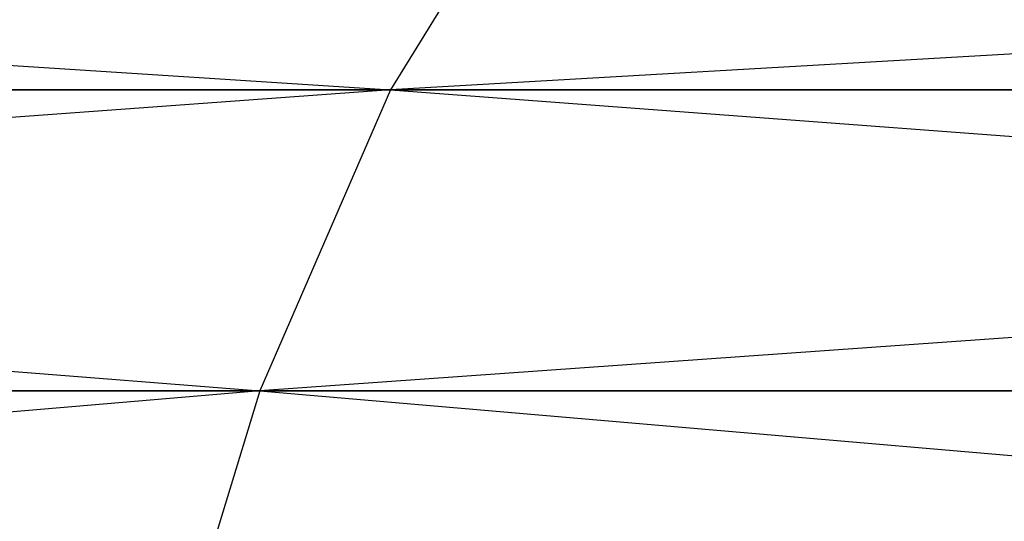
# Model space of a CAD drawing. Extents: x 0.1 to 26.3, y 0 to 13.2.
# Tile 308 of 656: x 2.93009 to 2.93815, y 13.2372 to 13.24131. Entities that reach past the tile are written whole.
import ezdxf

# ---------------------------------------------------------------- set-up
doc = ezdxf.new("R2010")
doc.units = 0
doc.header["$LTSCALE"] = 2.54
doc.layers.get('0').update_dxf_attribs({"color": 13, "linetype": 'CONTINUOUS'})

# ---------------------------------------------------------------- blocks, each defined once
blk = doc.blocks.new('POJEMNIK_NA_R_CZNIKI_PAPIE')
at = {"color": 0}
for p, q in [((2.9019695, 13.2427338, 29.274353), (2.9331274, 13.2407333, 29.2940491)), ((2.9019695, 13.2427338, 18.974353), (2.9331274, 13.2407333, 18.9940475)), ((2.9343664, 13.2427338, 29.2914734), (2.9331274, 13.2407333, 29.2940491)), ((2.9343664, 13.2427338, 28.4085266), (2.9331274, 13.2407333, 28.4059509)), ((2.9679523, 13.2427338, 28.3938721), (2.9331274, 13.2407333, 28.4059509)), ((2.9343664, 13.2427338, 18.9914749), (2.9331274, 13.2407333, 18.9940475)), ((2.9343664, 13.2427338, 18.1085251), (2.9331274, 13.2407333, 18.1059525)), ((2.9679523, 13.2427338, 18.0938721), (2.9331274, 13.2407333, 18.1059525)), ((2.9331274, 13.2407333, 28.4059509), (2.899309, 13.238269, 28.4210388)), ((2.9331274, 13.2407333, 18.1059525), (2.899309, 13.238269, 18.1210388)), ((2.9331274, 13.2407333, 29.2940491), (2.9005415, 13.2407333, 29.276825)), ((2.9005415, 13.2407333, 29.276825), (2.9320578, 13.238269, 29.2962677)), ((2.9005415, 13.2407333, 28.423175), (2.9331274, 13.2407333, 28.4059509)), ((2.9331274, 13.2407333, 18.9940475), (2.9005415, 13.2407333, 18.976825)), ((2.9005415, 13.2407333, 18.976825), (2.9320578, 13.238269, 18.9962692)), ((2.9005415, 13.2407333, 18.123175), (2.9331274, 13.2407333, 18.1059525)), ((2.9331274, 13.2407333, 29.2940491), (2.9320578, 13.238269, 29.2962677)), ((2.9331274, 13.2407333, 28.4059509), (2.9320578, 13.238269, 28.4037323)), ((2.966909, 13.2407333, 28.391214), (2.9320578, 13.238269, 28.4037323)), ((2.9331274, 13.2407333, 18.9940475), (2.9320578, 13.238269, 18.9962692)), ((2.9331274, 13.2407333, 18.1059525), (2.9320578, 13.238269, 18.1037308)), ((2.966909, 13.2407333, 18.091214), (2.9320578, 13.238269, 18.1037308)), ((2.966909, 13.2407333, 29.308786), (2.9331274, 13.2407333, 29.2940491)), ((2.9331274, 13.2407333, 29.2940491), (2.9660084, 13.238269, 29.3110809)), ((2.9331274, 13.2407333, 28.4059509), (2.966909, 13.2407333, 28.391214)), ((2.966909, 13.2407333, 19.008786), (2.9331274, 13.2407333, 18.9940475)), ((2.9331274, 13.2407333, 18.9940475), (2.9660084, 13.238269, 19.0110809)), ((2.9331274, 13.2407333, 18.1059525), (2.966909, 13.2407333, 18.091214)), ((2.9320578, 13.238269, 28.4037323), (2.8983091, 13.2354126, 28.4193085)), ((2.9320578, 13.238269, 18.1037308), (2.8983091, 13.2354126, 18.1193085)), ((2.9320578, 13.238269, 29.2962677), (2.899309, 13.238269, 29.2789612)), ((2.899309, 13.238269, 28.4210388), (2.9320578, 13.238269, 28.4037323)), ((2.9320578, 13.238269, 18.9962692), (2.899309, 13.238269, 18.9789612)), ((2.899309, 13.238269, 18.1210388), (2.9320578, 13.238269, 18.1037308)), ((2.9320578, 13.238269, 29.2962677), (2.9311901, 13.2354126, 29.2980713)), ((2.9320578, 13.238269, 28.4037323), (2.9311901, 13.2354126, 28.4019287)), ((2.9320578, 13.238269, 18.9962692), (2.9311901, 13.2354126, 18.9980698)), ((2.9320578, 13.238269, 18.1037308), (2.9311901, 13.2354126, 18.1019302)), ((2.9660084, 13.238269, 29.3110809), (2.9320578, 13.238269, 29.2962677)), ((2.9320578, 13.238269, 29.2962677), (2.9652779, 13.2354126, 29.3129425)), ((2.9320578, 13.238269, 28.4037323), (2.9660084, 13.238269, 28.3889191)), ((2.9660084, 13.238269, 19.0110809), (2.9320578, 13.238269, 18.9962692)), ((2.9320578, 13.238269, 18.9962692), (2.9652779, 13.2354126, 19.0129425)), ((2.9320578, 13.238269, 18.1037308), (2.9660084, 13.238269, 18.0889191))]:
    blk.add_line(p, q, dxfattribs=at)

msp = doc.modelspace()

# ---------------------------------------------------------------- block references
at = {"color": 0}
msp.add_blockref('POJEMNIK_NA_R_CZNIKI_PAPIE', (0, 0), dxfattribs=at)

doc.saveas('drawing.dxf')
